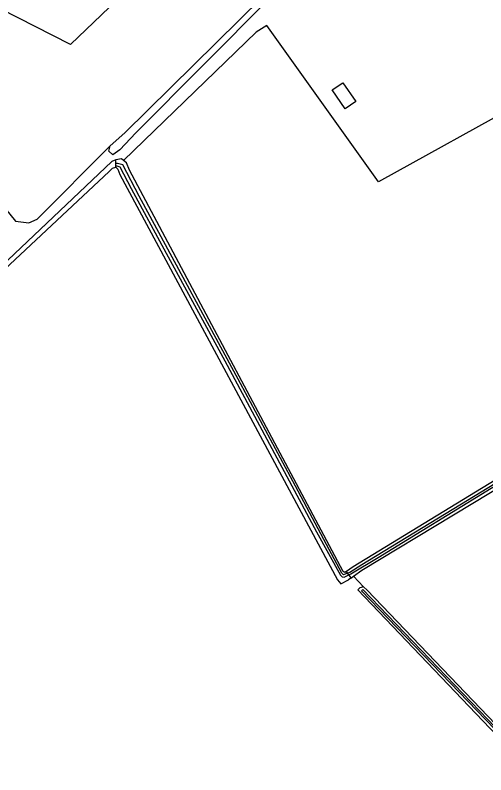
# Model space of a CAD drawing. Extents: x 136000 to 141000, y 400494 to 402006.
# Drawn here: x 139622.4 to 139807.7, y 401247.3 to 401546.2 of the extents above; entities that cross this region are included whole.
import ezdxf

# ---------------------------------------------------------------- set-up
doc = ezdxf.new("R2010")
doc.units = 0
for name, color, linetype in [('gg-afsc-draadraster', 7, 'Continuous'), ('gg-afsc-lijn draadraster', 7, 'Continuous'), ('gg-bbg-overig bouwwerk', 7, 'Continuous'), ('gg-knt-bronhoudergrens', 7, 'Continuous'), ('gg-kntw-bovenkant insteek waterloop', 7, 'Continuous'), ('gg-kntw-waterlijn', 7, 'Continuous'), ('gt-grn-vlakafsluiter', 7, 'Continuous')]:
    doc.layers.add(name, color=color, linetype=linetype)

msp = doc.modelspace()

# ---------------------------------------------------------------- linework, layer by layer
at = {"layer": 'gg-afsc-draadraster'}
msp.add_lwpolyline([(139881.16, 401544.66), (139765.4, 401480.63), (139721.48, 401542.15), (139717.25, 401539.5), (139665.13, 401489.05)], dxfattribs=at)
at = {"layer": 'gg-afsc-lijn draadraster'}
msp.add_lwpolyline([(139881.16, 401544.66), (139765.4, 401480.63), (139721.48, 401542.15), (139717.25, 401539.5), (139665.13, 401489.05)], dxfattribs=at)
at = {"layer": 'gg-bbg-overig bouwwerk'}
msp.add_lwpolyline([(139747.17, 401516.84), (139751.37, 401519.66), (139756.52, 401512.31), (139752.38, 401509.41), (139747.17, 401516.84)], dxfattribs=at)
at = {"layer": 'gg-knt-bronhoudergrens'}
msp.add_line((139759.5, 401321.19), (139755.55, 401325.4), dxfattribs=at)
for points in [[(139699.13, 401587.49), (139644.16, 401534.7), (139575.34, 401569.89), (139588.64, 401594.75), (139601.5, 401620.32)], [(139482.62, 401441.15), (139487.26, 401445.19), (139488.55, 401443.71), (139512.45, 401465.37), (139542.18, 401479.53), (139544.4, 401480.02), (139564.57, 401477.68), (139585.39, 401457.99), (139612.28, 401475.23), (139616.93, 401472.12), (139622.52, 401465.15), (139627.79, 401464.53), (139631.05, 401465.94), (139659.87, 401494.76)]]:
    msp.add_lwpolyline(points, dxfattribs=at)
at = {"layer": 'gg-kntw-bovenkant insteek waterloop'}
for p, q in [((139720.47, 401554.07), (139665.57, 401500)), ((139723.48, 401553.76), (139669.98, 401500)), ((139659.87, 401494.76), (139665.57, 401500)), ((139664.29, 401489.77), (139662.08, 401489.33)), ((139665.13, 401489.05), (139664.29, 401489.77)), ((139754.57, 401324.68), (139753.61, 401323.97)), ((139754.57, 401324.68), (139755.55, 401325.4)), ((139757.31, 401320.02), (139895.57, 401175.13))]:
    msp.add_line(p, q, dxfattribs=at)
for points in [[(139669.98, 401500), (139663.69, 401493.22), (139660.87, 401491.22), (139659.24, 401492.68), (139659.87, 401494.76)], [(139662.08, 401489.33), (139660.48, 401488.6), (139606.72, 401437.72)], [(139752.84, 401327.25), (139752.25, 401326.85), (139751.51, 401327.28), (139667.45, 401485.26), (139666.23, 401488.11), (139665.13, 401489.05)], [(139606.72, 401437.72), (139607.91, 401436.53), (139659.46, 401484.73), (139660.71, 401486), (139662.06, 401486.49)], [(139662.06, 401486.49), (139662.88, 401485.64), (139663.6, 401483.56), (139749.26, 401324.05), (139750.63, 401322.48), (139753.61, 401323.97)], [(139952.05, 401435.96), (139875.97, 401401.5), (139864.89, 401395.96), (139755.54, 401329.12), (139752.84, 401327.25)], [(139755.55, 401325.4), (139758.85, 401327.81), (139867.09, 401393.17), (139873.58, 401396.96), (139953.28, 401433.81)], [(139759.5, 401321.19), (139758.13, 401320.8), (139757.31, 401320.02)], [(139897.91, 401177.04), (139760.95, 401319.89), (139759.5, 401321.19)]]:
    msp.add_lwpolyline(points, dxfattribs=at)
at = {"layer": 'gg-kntw-waterlijn'}
for points in [[(139662.06, 401486.95), (139662.48, 401486.95), (139663.61, 401486.55), (139668.04, 401478.01), (139681.86, 401452.61), (139704.91, 401410.26), (139741.11, 401342.88), (139750.53, 401325.81), (139751.12, 401325.15), (139751.89, 401325.04), (139753.74, 401325.91)], [(139753.24, 401326.66), (139751.68, 401326), (139751.06, 401326.69), (139744.96, 401337.89), (139732.82, 401360.86), (139711.1, 401401.25), (139671.2, 401474.98), (139664.85, 401487.41), (139662.67, 401487.9), (139662.07, 401487.81)], [(139753.24, 401326.66), (139754.14, 401327.03), (139758.93, 401330.05), (139800.54, 401355.33), (139841.15, 401380.18), (139867.53, 401395.99), (139870.69, 401397.67), (139922.93, 401422.01), (139952.4, 401435.34)], [(139753.74, 401325.91), (139754.58, 401326.3), (139765.34, 401332.85), (139809.77, 401360.09), (139841.61, 401379.27), (139864.57, 401393.3), (139870.34, 401396.76), (139873.79, 401398.42), (139881.33, 401402.06), (139922.18, 401420.73), (139952.83, 401434.61)], [(139896.33, 401175.75), (139873.35, 401199.78), (139814.65, 401261.66), (139758.71, 401319.63), (139759.26, 401320.16), (139808.54, 401269.09), (139829.7, 401246.78), (139850.94, 401224.69), (139875.59, 401198.62), (139889.83, 401183.74), (139897.05, 401176.34)]]:
    msp.add_lwpolyline(points, dxfattribs=at)
at = {"layer": 'gt-grn-vlakafsluiter'}
for p, q in [((139662.07, 401487.81), (139662.08, 401489.33)), ((139662.06, 401486.95), (139662.07, 401487.81)), ((139662.06, 401486.49), (139662.06, 401486.95)), ((139753.24, 401326.66), (139752.84, 401327.25)), ((139753.74, 401325.91), (139753.24, 401326.66)), ((139753.74, 401325.91), (139754.57, 401324.68))]:
    msp.add_line(p, q, dxfattribs=at)

doc.saveas('drawing.dxf')
